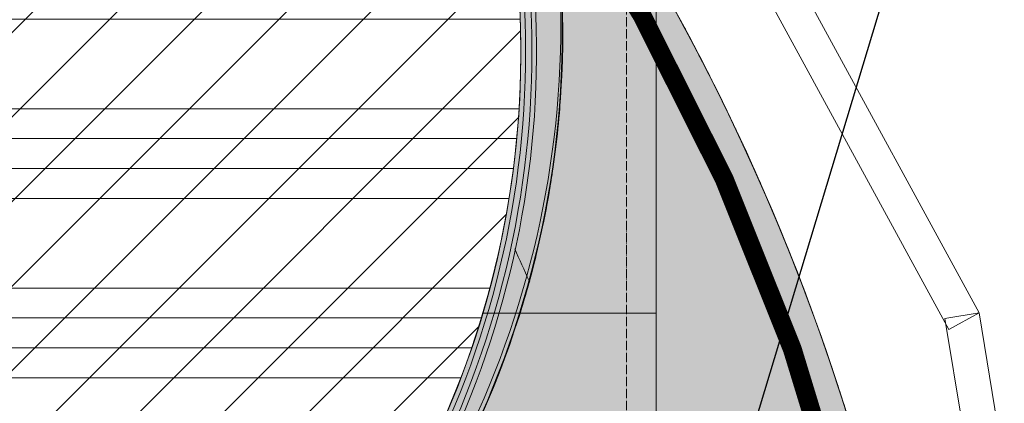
# Model space of a CAD drawing. Header units: millimetres. Extents: x -57162 to 485422, y -209335 to -9481.
# Tile 497 of 656: x 70102 to 71671, y -18346 to -17735. Entities that reach past the tile are written whole.
import ezdxf
from ezdxf import colors
from ezdxf.entities.mleader import LeaderData, LeaderLine
from ezdxf.math import Vec2, Vec3

# ---------------------------------------------------------------- set-up
doc = ezdxf.new("R2010")
doc.units = ezdxf.units.MM
for name, pattern in [('( Hidden )', [0.375, 0.25, -0.125]), ('-d1-01', [1, 0, -1]), ('-D1d1-15x02', [19, 15, -2, 0, -2]), ('DASHDOT', [25.4, 12.7, -6.35, 0, -6.35])]:
    doc.linetypes.add(name, pattern=pattern)
for name, color, linetype, lineweight, true_color in [('_Разделитель помещений_', 7, '-d1-01', 5, 0x0080c0), ('dim_razv', 7, 'DASHDOT', 9, 0x183018), ('pol', 7, 'Continuous', 15, 0x55666d), ('pot sh', 7, 'Continuous', 15, 0x261e3e)]:
    doc.layers.add(name, color=color, linetype=linetype, lineweight=lineweight, true_color=true_color)
for name, color, linetype, lineweight in [('dim_light', 12, 'Continuous', 9), ('Марки дверей', 7, 'Continuous', 9), ('Оси', 7, 'Continuous', 5), ('Панели витража', 7, 'Continuous', 5), ('Перекрытия', 7, 'Continuous', 5), ('Термическая_воздушная прослойка _3_', 7, 'Continuous', 5)]:
    doc.layers.add(name, color=color, linetype=linetype, lineweight=lineweight)
doc.styles.add('fl_iso paper', font='isocpeur.ttf', dxfattribs={"width": 0.8, "oblique": 10})
doc.styles.add('In tre', font='isocpeur.ttf', dxfattribs={"width": 0.8, "oblique": 10})

# ---------------------------------------------------------------- blocks, each defined once
blk = doc.blocks.new('PAN_Door_Revolving - PAN_Door_Revolving-7997650-50_AS_Plan_L01_1 корпус_Маркировочный - зависимый 1')
at = {"layer": 'Панели витража'}
for centre, radius, start, end in [((-4.640709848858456e-13, -1.627829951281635e-13), 1477.000000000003, 301.5571422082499, 58.4428577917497), ((-3.896897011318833e-13, -1.244348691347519e-13), 1484.500000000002, 1.350985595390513, 58.45597265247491), ((-3.896897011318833e-13, -1.244348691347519e-13), 1459.500000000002, 1.374131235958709, 58.42951820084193), ((-4.640709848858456e-13, -1.627829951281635e-13), 1467.000000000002, 301.5571422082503, 58.44285779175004)]:
    blk.add_arc(centre, radius, start, end, dxfattribs=at)
blk = doc.blocks.new('System Panel - A_PAN_Glass-8111833-50_AS_Plan_L01_1 корпус_Маркировочный - зависимый 1')
at = {"layer": 'Панели витража'}
for p, q in [((629.5464612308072, -6.930349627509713e-11), (-629.5464612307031, -6.930349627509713e-11)), ((-629.5464612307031, -6.930349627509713e-11), (-629.5464612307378, -55.00000000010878)), ((629.5464612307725, -55.00000000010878), (629.5464612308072, -6.930349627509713e-11)), ((-629.5464612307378, -55.00000000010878), (629.5464612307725, -55.00000000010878))]:
    blk.add_line(p, q, dxfattribs=at)
blk = doc.blocks.new('System Panel - A_PAN_Glass-6823347-50_AS_Plan_L01_1 корпус_Маркировочный - зависимый 1')
at = {"layer": 'Панели витража'}
for p, q in [((610.0451940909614, 0), (-610.0451940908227, -6.930349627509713e-11)), ((610.0451940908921, -54.99999999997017), (610.0451940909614, 0)), ((-610.0451940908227, -6.930349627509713e-11), (-610.0451940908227, -54.99999999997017)), ((-610.0451940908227, -54.99999999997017), (610.0451940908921, -54.99999999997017))]:
    blk.add_line(p, q, dxfattribs=at)

msp = doc.modelspace()

# ---------------------------------------------------------------- hatches: boundary and pattern name
at = {"layer": 'pol'}
h = msp.add_hatch(dxfattribs=at)
h.set_pattern_fill('AR-B816', color=256, scale=3, angle=90)
h.set_pattern_definition([(90, (65629.11951209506, -23689.07333285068), (-609.5999999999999, 3.732723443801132e-14), []), (180, (65629.11951209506, -23689.07333285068), (-609.5999999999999, -609.5999999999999), [609.5999999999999, -609.5999999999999])])
edge = h.paths.add_edge_path()
edge.add_line((58029.11951211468, -33989.07333287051), (58029.11951211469, -32389.07333286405))
edge.add_line((58029.11951211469, -32389.07333286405), (65629.11984919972, -32389.07526452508))
edge.add_line((65629.11984919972, -32389.07526452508), (65629.11984919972, -25609.07333285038))
edge.add_line((65629.11984919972, -25609.07333285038), (65629.11951208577, -25609.07333283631))
edge.add_line((65629.11951208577, -25609.07333283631), (65629.1195120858, -24689.07333285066))
edge.add_line((65629.1195120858, -24689.07333285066), (65629.11951209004, -24689.07333285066))
edge.add_line((65629.11951209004, -24689.07333285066), (65629.11951209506, -23689.07333285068))
edge.add_line((65629.11951209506, -23689.07333285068), (64929.11951213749, -23689.07333285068))
edge.add_line((64929.11951213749, -23689.07333285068), (64929.11984921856, -19949.07333285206))
edge.add_line((64929.11984921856, -19949.07333285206), (64929.11984921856, -18849.07333285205))
edge.add_line((64929.11984921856, -18849.07333285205), (64929.11951213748, -18749.07333285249))
edge.add_line((64929.11951213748, -18749.07333285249), (65229.11951213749, -18749.07333285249))
edge.add_line((65229.11951213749, -18749.07333285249), (65229.11951213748, -17449.07333285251))
edge.add_line((65229.11951213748, -17449.07333285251), (64929.11984921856, -17449.07333285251))
edge.add_line((64929.11984921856, -17449.07333285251), (64929.11984921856, -16402.75235683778))
edge.add_line((64929.11984921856, -16402.75235683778), (66956.9052384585, -16048.87254699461))
edge.add_line((66956.9052384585, -16048.87254699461), (67025.67175257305, -16442.91518156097))
edge.add_line((67025.67175257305, -16442.91518156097), (67419.71631880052, -16374.1483303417))
edge.add_line((67419.71631880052, -16374.1483303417), (67350.94884319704, -15980.100186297))
edge.add_line((67350.94884319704, -15980.100186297), (67477.41018830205, -15958.03441888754))
edge.add_arc((68079.03680542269, -19406.02287268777), 3500.082708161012, 0.0016709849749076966, 99.89768266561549, ccw=False)
edge.add_line((71579.1195120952, -19405.9207956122), (71579.09736741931, -19409.0733328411))
edge.add_line((71579.09736741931, -19409.0733328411), (70499.0970303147, -19409.0733328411))
edge.add_line((70499.0970303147, -19409.0733328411), (70499.0970303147, -20569.07333284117))
edge.add_line((70499.0970303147, -20569.07333284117), (71579.15426747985, -20569.03418163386))
edge.add_line((71579.15426747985, -20569.03418163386), (71579.15426747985, -23609.07333284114))
edge.add_line((71579.15426747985, -23609.07333284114), (70499.11951213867, -23609.07333284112))
edge.add_line((70499.11951213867, -23609.07333284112), (70499.11951213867, -24769.07333284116))
edge.add_line((70499.11951213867, -24769.07333284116), (71579.14149185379, -24769.07333284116))
edge.add_line((71579.14149185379, -24769.07333284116), (71579.09703031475, -28309.07333287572))
edge.add_line((71579.09703031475, -28309.07333287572), (70499.0970303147, -28309.07333287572))
edge.add_line((70499.0970303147, -28309.07333287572), (70499.11945653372, -29469.09575908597))
edge.add_line((70499.11945653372, -29469.09575908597), (71579.14149179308, -29469.07333287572))
edge.add_line((71579.14149179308, -29469.07333287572), (71579.09735795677, -34259.0733328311))
edge.add_line((71579.09735795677, -34259.0733328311), (70499.1195121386, -34259.07333283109))
edge.add_line((70499.1195121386, -34259.07333283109), (70499.119512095, -35419.07333287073))
edge.add_line((70499.119512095, -35419.07333287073), (71579.09736175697, -35419.07332907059))
edge.add_line((71579.09736175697, -35419.07332907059), (71569.8344383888, -36829.08094302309))
edge.add_line((71569.8344383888, -36829.08094302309), (67589.11951209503, -36829.07333287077))
edge.add_line((67589.11951209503, -36829.07333287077), (67589.11951209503, -36229.0733328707))
edge.add_line((67589.11951209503, -36229.0733328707), (66589.11951209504, -36229.07333287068))
edge.add_line((66589.11951209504, -36229.07333287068), (66589.11951209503, -36009.07333287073))
edge.add_line((66589.11951209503, -36009.07333287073), (66389.11951209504, -36009.07333287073))
edge.add_line((66389.11951209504, -36009.07333287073), (66389.11951209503, -35109.07333287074))
edge.add_line((66389.11951209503, -35109.07333287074), (66589.11951209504, -35109.07333287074))
edge.add_line((66589.11951209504, -35109.07333287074), (66589.11951209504, -33989.07333286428))
edge.add_line((66589.11951209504, -33989.07333286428), (58929.11951211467, -33989.07333287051))
edge.add_line((58929.11951211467, -33989.07333287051), (58929.11951211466, -34189.07333287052))
edge.add_line((58929.11951211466, -34189.07333287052), (58129.11951211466, -34189.07333287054))
edge.add_line((58129.11951211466, -34189.07333287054), (58129.11951211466, -33989.07333287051))
edge.add_line((58129.11951211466, -33989.07333287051), (58029.11951211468, -33989.07333287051))
edge = h.paths.add_edge_path(flags=16)
edge.add_arc((69441.03306440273, -17785.74891107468), 1459.500000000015, 0, 360)
at = {"layer": 'pol', "true_color": 0xa6a6a6}
h = msp.add_hatch(color=253, dxfattribs=at)
h.dxf.hatch_style = 1
edge = h.paths.add_edge_path()
edge.add_line((58029.11951211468, -33989.07333287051), (58029.11951211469, -32389.07333286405))
edge.add_line((58029.11951211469, -32389.07333286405), (65629.11984919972, -32389.07526452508))
edge.add_line((65629.11984919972, -32389.07526452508), (65629.11984919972, -25609.07333285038))
edge.add_line((65629.11984919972, -25609.07333285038), (65629.11951208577, -25609.07333283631))
edge.add_line((65629.11951208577, -25609.07333283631), (65629.1195120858, -24689.07333285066))
edge.add_line((65629.1195120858, -24689.07333285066), (65629.11951209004, -24689.07333285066))
edge.add_line((65629.11951209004, -24689.07333285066), (65629.11951209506, -23689.07333285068))
edge.add_line((65629.11951209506, -23689.07333285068), (64929.11951213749, -23689.07333285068))
edge.add_line((64929.11951213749, -23689.07333285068), (64929.11984921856, -19949.07333285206))
edge.add_line((64929.11984921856, -19949.07333285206), (64929.11984921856, -18849.07333285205))
edge.add_line((64929.11984921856, -18849.07333285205), (64929.11951213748, -18749.07333285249))
edge.add_line((64929.11951213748, -18749.07333285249), (65229.11951213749, -18749.07333285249))
edge.add_line((65229.11951213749, -18749.07333285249), (65229.11951213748, -17449.07333285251))
edge.add_line((65229.11951213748, -17449.07333285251), (64929.11984921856, -17449.07333285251))
edge.add_line((64929.11984921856, -17449.07333285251), (64929.11984921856, -16402.75235683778))
edge.add_line((64929.11984921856, -16402.75235683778), (66956.9052384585, -16048.87254699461))
edge.add_line((66956.9052384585, -16048.87254699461), (67025.67175257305, -16442.91518156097))
edge.add_line((67025.67175257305, -16442.91518156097), (67419.71631880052, -16374.1483303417))
edge.add_line((67419.71631880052, -16374.1483303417), (67350.94884319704, -15980.100186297))
edge.add_line((67350.94884319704, -15980.10018629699), (67477.41018830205, -15958.03441888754))
edge.add_arc((68079.03680542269, -19406.02287268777), 3500.082708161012, 0.0016709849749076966, 99.89768266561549, ccw=False)
edge.add_line((71579.1195120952, -19405.9207956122), (71579.09736741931, -19409.0733328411))
edge.add_line((71579.09736741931, -19409.0733328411), (70499.0970303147, -19409.0733328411))
edge.add_line((70499.0970303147, -19409.0733328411), (70499.0970303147, -20569.07333284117))
edge.add_line((70499.0970303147, -20569.07333284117), (71579.15426747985, -20569.03418163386))
edge.add_line((71579.15426747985, -20569.03418163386), (71579.15426747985, -23609.07333284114))
edge.add_line((71579.15426747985, -23609.07333284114), (70499.11951213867, -23609.07333284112))
edge.add_line((70499.11951213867, -23609.07333284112), (70499.11951213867, -24769.07333284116))
edge.add_line((70499.11951213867, -24769.07333284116), (71579.14149185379, -24769.07333284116))
edge.add_line((71579.14149185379, -24769.07333284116), (71579.09703031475, -28309.07333287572))
edge.add_line((71579.09703031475, -28309.07333287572), (70499.0970303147, -28309.07333287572))
edge.add_line((70499.0970303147, -28309.07333287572), (70499.11945653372, -29469.09575908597))
edge.add_line((70499.11945653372, -29469.09575908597), (71579.14149179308, -29469.07333287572))
edge.add_line((71579.14149179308, -29469.07333287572), (71579.09735795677, -34259.0733328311))
edge.add_line((71579.09735795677, -34259.0733328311), (70499.1195121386, -34259.07333283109))
edge.add_line((70499.1195121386, -34259.07333283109), (70499.119512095, -35419.07333287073))
edge.add_line((70499.119512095, -35419.07333287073), (71579.09736175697, -35419.07332907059))
edge.add_line((71579.09736175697, -35419.07332907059), (71569.8344383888, -36829.08094302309))
edge.add_line((71569.8344383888, -36829.08094302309), (67589.11951209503, -36829.07333287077))
edge.add_line((67589.11951209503, -36829.07333287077), (67589.11951209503, -36229.0733328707))
edge.add_line((67589.11951209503, -36229.0733328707), (66589.11951209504, -36229.07333287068))
edge.add_line((66589.11951209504, -36229.07333287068), (66589.11951209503, -36009.07333287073))
edge.add_line((66589.11951209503, -36009.07333287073), (66389.11951209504, -36009.07333287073))
edge.add_line((66389.11951209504, -36009.07333287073), (66389.11951209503, -35109.07333287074))
edge.add_line((66389.11951209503, -35109.07333287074), (66589.11951209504, -35109.07333287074))
edge.add_line((66589.11951209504, -35109.07333287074), (66589.11951209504, -33989.07333286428))
edge.add_line((66589.11951209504, -33989.07333286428), (58929.11951211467, -33989.07333287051))
edge.add_line((58929.11951211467, -33989.07333287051), (58929.11951211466, -34189.07333287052))
edge.add_line((58929.11951211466, -34189.07333287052), (58129.11951211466, -34189.07333287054))
edge.add_line((58129.11951211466, -34189.07333287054), (58129.11951211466, -33989.07333287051))
edge.add_line((58129.11951211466, -33989.07333287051), (58029.11951211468, -33989.07333287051))
edge = h.paths.add_edge_path(flags=16)
edge.add_arc((69441.03306440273, -17785.74891107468), 1459.500000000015, 0, 360)
at = {"layer": 'pol'}
h = msp.add_hatch(dxfattribs=at)
h.set_pattern_fill('ANSI34', color=256, scale=15, angle=315)
h.set_pattern_definition([(0, (14841.9268792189, 52417.64708524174), (5.684341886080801e-14, 285.7500000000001), []), (0, (14889.55189979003, 52370.0220646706), (5.684341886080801e-14, 285.7500000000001), []), (0, (14937.17692036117, 52322.39704409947), (5.684341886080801e-14, 285.7500000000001), []), (0, (14984.80204699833, 52274.77191746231), (5.684341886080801e-14, 285.7500000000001), [])])
edge = h.paths.add_edge_path(flags=17)
edge.add_arc((69441.03306440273, -17785.7489110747), 1459.500000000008, 0, 360)
at = {"layer": 'pol', "true_color": 0xf3f1e7}
h = msp.add_hatch(color=7, dxfattribs=at)
h.dxf.hatch_style = 1
edge = h.paths.add_edge_path()
edge.add_line((68067.51951209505, -36829.07333287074), (68067.51951209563, -35271.47418026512))
edge.add_arc((68677.11951209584, -35271.47418026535), 609.6000000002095, 90.0000000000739, 179.9999999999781, ccw=False)
edge.add_arc((68677.11951209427, -34052.27418026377), 609.600000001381, 270.0000000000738, 360.0000796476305)
edge.add_line((69286.71951209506, -34052.27333285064), (69286.71951209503, -32223.47333285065))
edge.add_arc((68677.11951209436, -32223.47333285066), 609.6000000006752, 6.838609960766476e-13, 90.00008469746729)
edge.add_arc((68677.11770981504, -31004.27513512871), 609.5981977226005, 179.9998306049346, 270.00008469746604, ccw=False)
edge.add_line((68067.51951209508, -31004.27333285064), (68067.51951209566, -26737.07333285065))
edge.add_arc((68677.11951209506, -26737.07333285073), 609.5999999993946, 90, 179.9999999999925, ccw=False)
edge.add_arc((68677.11951209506, -25517.87333285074), 609.6000000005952, 270, 359.9999203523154)
edge.add_line((69286.71951209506, -25517.87418026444), (69286.71951209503, -23079.47333285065))
edge.add_arc((68677.11951209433, -23079.47333285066), 609.6000000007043, 6.838609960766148e-13, 89.9999144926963)
edge.add_arc((68677.12133161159, -21860.27151333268), 609.6018195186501, 180.0001710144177, 269.99991449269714, ccw=False)
edge.add_line((68067.51951209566, -21860.27333285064), (68067.51951209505, -18279.30819994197))
edge.add_arc((69406.16056451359, -17814.09120305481), 1417.175614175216, 199.1638375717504, 239.0404766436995)
edge.add_line((68677.11951209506, -19029.36313365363), (68677.11951209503, -21250.67333285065))
edge.add_arc((69286.7195120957, -21250.67333285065), 609.6000000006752, 179.9999999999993, 270.0000869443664)
edge.add_arc((69286.7213621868, -22469.87148276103), 609.5981499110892, -0.00017388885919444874, 90.00008694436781, ccw=False)
edge.add_line((69896.31951209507, -22469.87333285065), (69896.31951209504, -26127.47333285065))
edge.add_arc((69286.72035950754, -26127.47333285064), 609.5991525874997, 269.99992035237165, 359.9999999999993, ccw=False)
edge.add_arc((69286.71866468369, -27346.67163802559), 609.5991525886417, 89.99992035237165, 180.0000796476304)
edge.add_line((68677.11951209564, -27346.67248543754), (68677.11951209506, -30394.67333285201))
edge.add_arc((69286.71951209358, -30394.67333285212), 609.5999999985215, 179.9999999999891, 270.0000000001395)
edge.add_arc((69286.71951209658, -31613.87333284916), 609.5999999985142, -1.4358647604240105e-10, 90.00000000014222, ccw=False)
edge.add_line((69896.31951209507, -31613.87333285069), (69896.31951209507, -34661.87333285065))
edge.add_arc((69286.7203412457, -34661.87333285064), 609.5991708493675, 269.9999220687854, 359.9999999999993, ccw=False)
edge.add_arc((69286.71868294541, -35881.07167455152), 609.5991708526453, 89.9999220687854, 180.0001558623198)
edge.add_line((68677.11951209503, -35881.07333285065), (68677.11951209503, -36829.08287468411))
edge.add_line((68677.11951209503, -36829.08287468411), (68067.51951209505, -36829.07333287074))
edge = h.paths.add_edge_path()
edge.add_line((69286.74987856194, -36829.04690415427), (69286.71951209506, -36490.6733328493))
edge.add_arc((69896.26481001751, -36490.61863077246), 609.5453003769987, 89.9948581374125, 180.005141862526, ccw=False)
edge.add_arc((69896.37421417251, -35271.52803492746), 609.5453003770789, 269.9948581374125, 360.0051418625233)
edge.add_line((70505.91951209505, -35271.47333285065), (70505.91951209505, -31004.27333284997))
edge.add_arc((69896.31951209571, -31004.27333284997), 609.5999999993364, 0, 90.00000000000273)
edge.add_arc((69896.31951209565, -29785.07333285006), 609.6000000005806, 180.0000000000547, 270.00000000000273, ccw=False)
edge.add_line((69286.71951209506, -29785.07333285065), (69286.71951209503, -27956.27333285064))
edge.add_arc((69896.31951209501, -27956.27333285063), 609.5999999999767, 90.00000000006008, 180.0000000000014, ccw=False)
edge.add_arc((69896.31951209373, -26737.07333284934), 609.6000000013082, 270.0000000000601, 359.9999999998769)
edge.add_line((70505.91951209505, -26737.07333285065), (70505.91951209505, -21860.27333285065))
edge.add_arc((69896.31951209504, -21860.27333285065), 609.6000000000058, 0, 89.99999999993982)
edge.add_arc((69896.31951209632, -20641.0733328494), 609.60000000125, 180.0000000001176, 269.99999999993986, ccw=False)
edge.add_line((69286.71951209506, -20641.07333285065), (69286.71951209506, -19245.40032185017))
edge.add_arc((69451.59110260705, -17741.71693033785), 1512.695072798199, 263.7427906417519, 374.9184847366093)
edge.add_arc((68078.84002044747, -19405.97600222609), 3500.258717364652, -0.05070025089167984, 35.925045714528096, ccw=False)
edge.add_line((71579.09736741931, -19409.0733328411), (70499.0970303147, -19409.0733328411))
edge.add_line((70499.0970303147, -19409.0733328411), (70499.0970303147, -20569.07333284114))
edge.add_line((70499.0970303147, -20569.07333284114), (71579.09730562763, -20569.03418369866))
edge.add_line((71579.09730562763, -20569.03418369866), (71579.09730562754, -23609.07333284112))
edge.add_line((71579.09730562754, -23609.07333284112), (70505.91951209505, -23609.07333284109))
edge.add_line((70505.91951209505, -23609.07333284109), (70505.91951209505, -24769.07333284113))
edge.add_line((70505.91951209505, -24769.07333284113), (71579.1414918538, -24769.07333284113))
edge.add_line((71579.1414918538, -24769.07333284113), (71579.09703031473, -28309.07333287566))
edge.add_line((71579.09703031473, -28309.07333287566), (70499.09703071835, -28309.09421205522))
edge.add_line((70499.09703071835, -28309.09421205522), (70499.09703071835, -29469.07333287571))
edge.add_line((70499.09703071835, -29469.07333287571), (71579.09733944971, -29469.0733337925))
edge.add_line((71579.09733944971, -29469.0733337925), (71579.09733944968, -34259.07333283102))
edge.add_line((71579.09733944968, -34259.07333283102), (70505.91951209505, -34259.07333283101))
edge.add_line((70505.91951209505, -34259.07333283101), (70505.91951617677, -35419.07333284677))
edge.add_line((70505.91951617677, -35419.07333284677), (71579.09736206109, -35419.07328277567))
edge.add_line((71579.09736206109, -35419.07328277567), (71579.11951209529, -36829.08094302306))
edge.add_line((71579.11951209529, -36829.08094302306), (69286.74987856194, -36829.04690415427))
at = {"layer": 'pot sh', "true_color": 0x817863}
h = msp.add_hatch(dxfattribs=at)
h.set_pattern_fill('ANSI31', color=8, scale=350, angle=315)
h.set_pattern_definition([(0, (64929.11984921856, -19509.57333287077), (3.410605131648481e-13, 1111.25), [])])
h.paths.add_polyline_path([(65629.11984919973, -32389.07526452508), (67668.61243544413, -32389.07201390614), (67668.61243544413, -19509.57333287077), (64929.11951213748, -19509.57333287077), (64929.11984921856, -23689.07333286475), (65629.11951209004, -23689.07333285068), (65629.11951209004, -24689.07333285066), (65629.11956866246, -24689.07330574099), (65629.11956866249, -25609.07330572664), (65629.11951209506, -25609.07333285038)], flags=16)
edge = h.paths.add_edge_path()
edge.add_arc((69441.0330644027, -17785.74891107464), 1459.499999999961, 74.04748908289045, 385.851943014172)
edge.add_arc((68079.0368054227, -19406.02287268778), 3500.082708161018, 0.0016709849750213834, 40.14707139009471, ccw=False)
edge.add_line((71579.11951209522, -19405.9207956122), (71579.09736741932, -19409.0733328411))
edge.add_line((71579.09736741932, -19409.0733328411), (70499.09703031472, -19409.0733328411))
edge.add_line((70499.09703031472, -19409.0733328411), (70499.09703031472, -20569.07333284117))
edge.add_line((70499.09703031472, -20569.07333284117), (71579.15426747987, -20569.03418163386))
edge.add_line((71579.15426747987, -20569.03418163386), (71579.15426747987, -23609.07333284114))
edge.add_line((71579.15426747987, -23609.07333284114), (70499.11951213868, -23609.07333284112))
edge.add_line((70499.11951213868, -23609.07333284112), (70499.11951213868, -24769.07333284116))
edge.add_line((70499.11951213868, -24769.07333284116), (71579.1414918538, -24769.07333284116))
edge.add_line((71579.1414918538, -24769.07333284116), (71579.09703031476, -28309.07333287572))
edge.add_line((71579.09703031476, -28309.07333287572), (70499.09703031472, -28309.07333287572))
edge.add_line((70499.09703031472, -28309.07333287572), (70499.11945653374, -29469.09575908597))
edge.add_line((70499.11945653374, -29469.09575908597), (71579.1414917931, -29469.07333287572))
edge.add_line((71579.1414917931, -29469.07333287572), (71579.09735795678, -34259.0733328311))
edge.add_line((71579.09735795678, -34259.0733328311), (70499.11951213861, -34259.07333283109))
edge.add_line((70499.11951213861, -34259.07333283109), (70499.11951209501, -35419.07333287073))
edge.add_line((70499.11951209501, -35419.07333287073), (71579.09736175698, -35419.07332907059))
edge.add_line((71579.09736175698, -35419.07332907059), (71579.09736741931, -36829.07526453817))
edge.add_line((71579.09736741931, -36829.07526453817), (67589.11951209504, -36829.07333287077))
edge.add_line((67589.11951209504, -36829.07333287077), (67589.11951209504, -36229.0733328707))
edge.add_line((67589.11951209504, -36229.0733328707), (66589.11951209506, -36229.07333287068))
edge.add_line((66589.11951209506, -36229.07333287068), (66589.11951209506, -33989.07333286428))
edge.add_line((66589.11951209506, -33989.07333286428), (62879.11951209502, -33989.07333286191))
edge.add_line((62879.11951209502, -33989.07333286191), (62879.11951209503, -32389.07333285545))
edge.add_line((62879.11951209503, -32389.07333285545), (65629.11984919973, -32389.07526452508))
edge.add_line((65629.11984919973, -32389.07526452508), (65629.11984919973, -25609.07333285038))
edge.add_line((65629.11984919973, -25609.07333285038), (65629.11956866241, -25609.07330572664))
edge.add_line((65629.11956866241, -25609.07330572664), (65629.11956866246, -24689.07330574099))
edge.add_line((65629.11956866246, -24689.07330574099), (65629.11951209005, -24689.07333285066))
edge.add_line((65629.11951209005, -24689.07333285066), (65629.11951209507, -23689.07333285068))
edge.add_line((65629.11951209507, -23689.07333285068), (64929.11951213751, -23689.07333285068))
edge.add_line((64929.11951213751, -23689.07333285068), (64929.11984921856, -19949.07333285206))
edge.add_line((64929.11984921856, -19949.07333285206), (64929.11984921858, -18849.07333285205))
edge.add_line((64929.11984921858, -18849.07333285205), (64929.11951213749, -18749.07333285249))
edge.add_line((64929.11951213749, -18749.07333285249), (65229.11951213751, -18749.07333285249))
edge.add_line((65229.11951213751, -18749.07333285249), (65229.1195121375, -17449.07333285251))
edge.add_line((65229.1195121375, -17449.07333285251), (64929.11984921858, -17449.07333285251))
edge.add_line((64929.11984921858, -17449.07333285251), (64929.11984921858, -16402.75235683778))
edge.add_line((64929.11984921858, -16402.75235683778), (66956.90523845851, -16048.87254699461))
edge.add_line((66956.90523845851, -16048.87254699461), (67025.67175257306, -16442.91518156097))
edge.add_line((67025.67175257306, -16442.91518156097), (67419.71631880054, -16374.1483303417))
edge.add_line((67419.71631880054, -16374.1483303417), (67350.94884319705, -15980.100186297))
edge.add_line((67350.94884319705, -15980.100186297), (67477.41018830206, -15958.03441888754))
edge.add_arc((68079.03680542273, -19406.0228726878), 3500.082708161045, 59.75236070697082, 99.89768266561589, ccw=False)
at = {"layer": 'pot sh', "linetype": 'ByBlock', "lineweight": 0, "true_color": 0x878581}
h = msp.add_hatch(dxfattribs=at)
h.set_pattern_fill('ANSI31', color=252, scale=30)
h.set_pattern_definition([(45, (64528.01790364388, -92015.59357222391), (-67.35192090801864, 67.35192090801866), [])])
edge = h.paths.add_edge_path()
edge.add_arc((69441.03306440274, -17785.7489110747), 1459.500000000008, 0, 360)

# ---------------------------------------------------------------- linework, layer by layer
at = {"layer": '_Разделитель помещений_'}
msp.add_arc((68079.11951209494, -19405.92079559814), 3500, 359.9483922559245, 35.92699834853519, dxfattribs=at)
at = {"layer": 'dim_light'}
msp.add_lwpolyline([(70754.47189595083, -17149.33812723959, -0.1769812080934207), (71579.11951209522, -19405.9207956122), (71579.09736741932, -19489.0733328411), (70579.09703031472, -19489.0733328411), (70579.09703031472, -20489.07333284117), (71579.15426747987, -20489.03418163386), (71579.15426747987, -23689.07333284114), (70579.11951213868, -23689.07333284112), (70579.11951213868, -24689.07333284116), (71579.1414918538, -24689.07333284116), (71579.09703031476, -28389.07333287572)], format="xyb", dxfattribs=at)
at = {"layer": 'dim_razv', "color": 172, "linetype": '( Hidden )', "ltscale": 10, "true_color": 0x0000d6, "const_width": 30}
msp.add_lwpolyline([(70940.87615986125, -17479.12219996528, -0.1492326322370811), (71529.11951211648, -19405.92225382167), (71529.11867273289, -19409.07333284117)], format="xyb", dxfattribs=at)
at = {"layer": 'pol'}
msp.add_lwpolyline([(67350.94884319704, -15980.100186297), (67477.41018830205, -15958.03441888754, -0.4657553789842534), (71579.1195120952, -19405.9207956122), (71579.09736741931, -19409.0733328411), (70499.0970303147, -19409.0733328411), (70499.0970303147, -20569.07333284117), (71579.15426747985, -20569.03418163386), (71579.15426747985, -23609.07333284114), (70499.11951213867, -23609.07333284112), (70499.11951213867, -24769.07333284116), (71579.14149185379, -24769.07333284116), (71579.09703031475, -28309.07333287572)], format="xyb", dxfattribs=at)
msp.add_circle((69441.03306440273, -17785.7489110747), 1459.500000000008, dxfattribs=at)
at = {"layer": 'pot sh'}
msp.add_lwpolyline([(70754.47189595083, -17149.3381272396, -0.1769812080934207), (71579.11951209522, -19405.9207956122), (71579.09736741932, -19409.0733328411), (70499.09703031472, -19409.0733328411), (70499.09703031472, -20569.07333284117), (71579.15426747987, -20569.03418163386), (71579.15426747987, -23609.07333284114), (70499.11951213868, -23609.07333284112), (70499.11951213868, -24769.07333284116), (71579.1414918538, -24769.07333284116), (71579.09703031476, -28309.07333287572)], format="xyb", dxfattribs=at)
msp.add_circle((69441.03306440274, -17785.7489110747), 1459.500000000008, dxfattribs=at)
at = {"layer": 'Оси', "linetype": '-D1d1-15x02'}
msp.add_line((71069.11951213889, -56404.25685644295), (71069.11951213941, -16008.25952477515), dxfattribs=at)
at = {"layer": 'Перекрытия'}
for p, q in [((70913.99731153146, -18151.60091223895), (70914.59103024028, -18152.94363034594)), ((70914.59103024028, -18152.94363034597), (70913.99731153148, -18151.60091223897))]:
    msp.add_line(p, q, dxfattribs=at)
for centre, radius, start, end in [((68079.1195120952, -19405.92079561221), 3500.000000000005, 0, 35.97751214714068), ((68079.1195120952, -19405.92079561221), 3500.000000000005, 0, 35.97751214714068), ((69466.54109639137, -17755.41212128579), 1500.800000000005, 358.0681265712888, 0.576399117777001), ((69466.54109639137, -17755.41212128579), 1500.800000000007, 358.0681265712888, 0.576399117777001), ((68079.0973674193, -19405.93033741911), 3500, 26.80553974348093, 28.33105671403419), ((68079.0973674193, -19405.93033741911), 3500.000000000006, 26.80553974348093, 28.33105671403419), ((69466.54109639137, -17755.41212128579), 1500.800000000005, 355.8307391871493, 356.4138890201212), ((69466.54109639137, -17755.41212128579), 1500.800000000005, 355.8307391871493, 356.4138890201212), ((69466.54109639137, -17755.41212128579), 1500.80000000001, 352.8901631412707, 355.4023595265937), ((69466.54109639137, -17755.41212128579), 1500.800000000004, 352.8901631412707, 355.4023595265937), ((68079.0973674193, -19405.93033741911), 3499.999999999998, 23.45421475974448, 24.96885483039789), ((68079.0973674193, -19405.93033741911), 3500.000000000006, 23.45421475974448, 24.96885483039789), ((69466.54109639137, -17755.41212128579), 1500.800000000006, 350.6632596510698, 351.3273030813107), ((69466.54109639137, -17755.41212128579), 1500.800000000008, 350.6632596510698, 351.3273030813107), ((69466.54109639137, -17755.41212128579), 1500.800000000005, 347.7126375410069, 350.2283097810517), ((69466.54109639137, -17755.41212128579), 1500.800000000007, 347.7126375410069, 350.2283097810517), ((68079.0973674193, -19405.93033741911), 3100.000000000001, 23.88592635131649, 24.91208563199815), ((68079.0973674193, -19405.93033741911), 3100, 23.88592635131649, 24.91208563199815), ((69466.54109639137, -17755.41212128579), 1500.800000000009, 345.4959747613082, 346.2315866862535), ((69466.54109639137, -17755.41212128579), 1500.800000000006, 345.4959747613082, 346.2315866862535), ((68079.0973674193, -19405.93033741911), 3500, 20.10344420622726, 21.60195382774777), ((68079.0973674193, -19405.93033741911), 3500.000000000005, 20.10344420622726, 21.60195382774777), ((69466.54109639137, -17755.41212128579), 1500.800000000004, 342.5354844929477, 345.0542494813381), ((69466.54109639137, -17755.41212128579), 1500.800000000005, 342.5354844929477, 345.0542494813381), ((69466.54109639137, -17755.41212128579), 1500.800000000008, 340.3288938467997, 341.1281025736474), ((69466.54109639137, -17755.41212128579), 1500.800000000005, 340.3288938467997, 341.1281025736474), ((69466.54109639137, -17755.41212128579), 1500.800000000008, 337.3586510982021, 339.8801781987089), ((69466.54109639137, -17755.41212128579), 1500.800000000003, 337.3586510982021, 339.8801781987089), ((68079.0973674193, -19405.93033741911), 3499.999999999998, 16.75313133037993, 18.22779187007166), ((68079.0973674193, -19405.93033741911), 3500.000000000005, 16.75313133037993, 18.22779187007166)]:
    msp.add_arc(centre, radius, start, end, dxfattribs=at)
at = {"layer": 'Термическая_воздушная прослойка _3_'}
for radius, start, end in [(1500.800000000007, 319.9500000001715, 139.9500000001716), (1500.000000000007, 319.9500000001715, 139.9500000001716), (1500.800000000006, 139.9500000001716, 319.9500000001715), (1500.000000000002, 139.9500000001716, 319.9500000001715)]:
    msp.add_arc((69466.54109639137, -17755.41212128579), radius, start, end, dxfattribs=at)

# ---------------------------------------------------------------- block references
at = {"layer": 'Панели витража', "lineweight": 5}
for name, p, rotation in [('PAN_Door_Revolving - PAN_Door_Revolving-7997650-50_AS_Plan_L01_1 корпус_Маркировочный - зависимый 1', (69441.03306440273, -17785.7489110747), 319.9496518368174), ('System Panel - A_PAN_Glass-8111833-50_AS_Plan_L01_1 корпус_Маркировочный - зависимый 1', (71329.44063527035, -17649.26340441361), 298.5831433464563), ('System Panel - A_PAN_Glass-6823347-50_AS_Plan_L01_1 корпус_Маркировочный - зависимый 1', (71729.87814202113, -18804.00195609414), 279.3624129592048)]:
    msp.add_blockref(name, p, dxfattribs=dict(at, rotation=rotation))

# ---------------------------------------------------------------- next in the draw order: leaders
at = {"layer": 'dim_razv', "color": 0, "linetype": 'ByBlock'}
ml = msp.add_multileader_mtext('Standard', dxfattribs=at)
ml.set_content('Стекло градиентное цветное', style='In tre')
ml.set_leader_properties()
ml.build(insert=Vec2(0, 0))
ml.multileader.update_dxf_attribs({"text_left_attachment_type": 6, "text_right_attachment_type": 6, "dogleg_length": 1, "arrow_head_size": 0, "scale": 49.99999999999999})
ctx = ml.context
ctx.base_point, ctx.scale, ctx.char_height, ctx.arrow_head_size, ctx.landing_gap_size, ctx.plane_origin = Vec3(66561.28793282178, -19718.26824147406), 49.99999999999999, 200, 0, 4.499999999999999, Vec3(78711.44688374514, -17149.20719312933)
ctx.left_attachment, ctx.right_attachment = 6, 6
notes = []
notes.append((ctx, [(1, (1, 1, 0), (66511.28793282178, -19718.26824147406), (1, 0), 49.99999999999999, [(1, [(65279.11951213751, -18099.0733328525)], 0, [])])]))
ctx.mtext.insert, ctx.mtext.width, ctx.mtext.defined_height, ctx.mtext.flow_direction = Vec3(66565.78793282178, -19458.26824147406), 3092.716304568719, 696.6098129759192, 5
ctx.mtext.has_bg_fill, ctx.mtext.bg_color, ctx.mtext.bg_scale_factor, ctx.mtext.bg_transparency, ctx.mtext.use_window_bg_color = 1, -1027028792, 1.5, 0, 1
for ctx, leaders in notes:
    for number, flags, end, landing, length, lines in leaders:
        leader = LeaderData()
        leader.index, (leader.has_last_leader_line, leader.has_dogleg_vector, leader.attachment_direction) = number, flags
        leader.last_leader_point, leader.dogleg_vector, leader.dogleg_length = Vec3(end), Vec3(landing), length
        for number, points, colour, breaks in lines:
            line = LeaderLine()
            line.index, line.vertices, line.color, line.breaks = number, Vec3.list(points), colors.encode_raw_color(colour), breaks
            leader.lines.append(line)
        ctx.leaders.append(leader)

# ---------------------------------------------------------------- next in the draw order: leaders
at = {"layer": 'pol', "color": 0, "linetype": 'ByBlock'}
ml = msp.add_multileader_mtext('Standard', dxfattribs=at)
ml.set_content('Внутрипольные конвекторы', style='In tre')
ml.set_leader_properties()
ml.build(insert=Vec2(0, 0))
ml.multileader.update_dxf_attribs({"text_left_attachment_type": 6, "text_right_attachment_type": 6, "dogleg_length": 1, "arrow_head_size": 0, "scale": 49.99999999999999})
ctx = ml.context
ctx.base_point, ctx.scale, ctx.char_height, ctx.arrow_head_size, ctx.landing_gap_size, ctx.plane_origin = Vec3(72472.60674072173, -18021.12577955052), 49.99999999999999, 200, 0, 4.499999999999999, Vec3(78132.4135836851, -13181.194041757)
ctx.left_attachment, ctx.right_attachment = 6, 6
notes = []
notes.append((ctx, [(1, (1, 1, 0), (72422.60674072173, -18021.12577955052), (1, 0), 49.99999999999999, [(1, [(71300.66146125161, -18612.10986077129)], 0, [])])]))
ctx.mtext.insert, ctx.mtext.width, ctx.mtext.defined_height, ctx.mtext.flow_direction = Vec3(72477.10674072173, -17761.12577955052), 1569.330065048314, 696.6098129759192, 5
ctx.mtext.has_bg_fill, ctx.mtext.bg_color, ctx.mtext.bg_scale_factor, ctx.mtext.bg_transparency, ctx.mtext.use_window_bg_color = 1, -1027028792, 1.5, 0, 1
for ctx, leaders in notes:
    for number, flags, end, landing, length, lines in leaders:
        leader = LeaderData()
        leader.index, (leader.has_last_leader_line, leader.has_dogleg_vector, leader.attachment_direction) = number, flags
        leader.last_leader_point, leader.dogleg_vector, leader.dogleg_length = Vec3(end), Vec3(landing), length
        for number, points, colour, breaks in lines:
            line = LeaderLine()
            line.index, line.vertices, line.color, line.breaks = number, Vec3.list(points), colors.encode_raw_color(colour), breaks
            leader.lines.append(line)
        ctx.leaders.append(leader)

# ---------------------------------------------------------------- next in the draw order: linework, layer by layer
at = {"layer": 'pol'}
msp.add_lwpolyline([(69896.31951209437, -27346.67333285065, 0.4142135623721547), (70505.91951209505, -26737.07333285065), (70505.91951209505, -21860.27333285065, 0.4142135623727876), (69896.31951209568, -21250.67333285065, -0.4142135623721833), (69286.71951209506, -20641.07333285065), (69286.71951209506, -19245.40032185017, 0.5271046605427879), (70913.29787297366, -17352.28182568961, -0.1582759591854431), (71579.09736741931, -19409.0733328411), (70499.0970303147, -19409.0733328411), (70499.0970303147, -20569.07333284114), (71579.09730562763, -20569.03418369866), (71579.09730562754, -23609.07333284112), (70505.91951209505, -23609.07333284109), (70505.91951209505, -24769.07333284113), (71579.1414918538, -24769.07333284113), (71579.09703031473, -28309.07333287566)], format="xyb", dxfattribs=at)

# ---------------------------------------------------------------- next in the draw order: leaders
at = {"layer": 'Марки дверей', "linetype": 'ByBlock'}
ml = msp.add_multileader_mtext('Standard', dxfattribs=at)
ml.set_content('Стойка из кв. трубы 80х80 (закладная для крепления остекления)', color=256, style='fl_iso paper')
ml.set_leader_properties()
ml.build(insert=Vec2(0, 0))
ml.multileader.update_dxf_attribs({"text_left_attachment_type": 6, "text_right_attachment_type": 6})
ctx = ml.context
ctx.base_point, ctx.char_height, ctx.plane_origin = Vec3(71922.89310299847, -17065.34264915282), 250, Vec3(67029.50172318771, -17283.35482456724)
ctx.left_attachment, ctx.right_attachment = 6, 6
notes = []
notes.append((ctx, [(0, (1, 1, 0), (71670.12556528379, -17065.34264915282), (1, 0), 252.7675377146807, [(3, [(70619.09703031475, -19489.07333284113), (71139.11951213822, -19489.07333284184), (71439.11708172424, -20414.04729505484), (70659.09703031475, -20409.07333284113)], 0, [])])]))
ctx.mtext.insert, ctx.mtext.width, ctx.mtext.flow_direction = Vec3(71924.89310299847, -16765.34264915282), 4615.43030145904, 5
for ctx, leaders in notes:
    for number, flags, end, landing, length, lines in leaders:
        leader = LeaderData()
        leader.index, (leader.has_last_leader_line, leader.has_dogleg_vector, leader.attachment_direction) = number, flags
        leader.last_leader_point, leader.dogleg_vector, leader.dogleg_length = Vec3(end), Vec3(landing), length
        for number, points, colour, breaks in lines:
            line = LeaderLine()
            line.index, line.vertices, line.color, line.breaks = number, Vec3.list(points), colors.encode_raw_color(colour), breaks
            leader.lines.append(line)
        ctx.leaders.append(leader)

doc.saveas('drawing.dxf')
